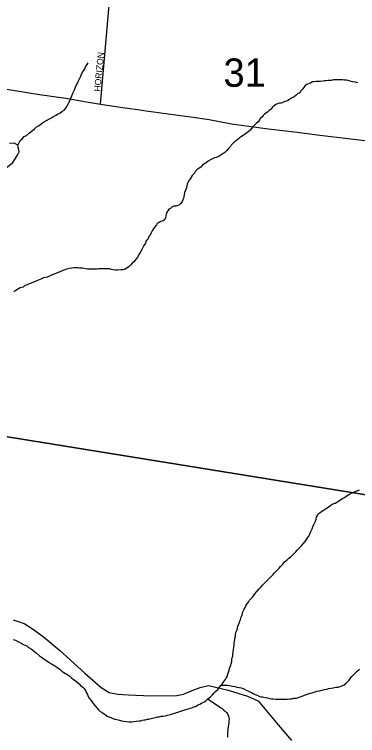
# Model space of a CAD drawing. Extents: x 0 to 1064, y 0 to 440.
# Drawn here: x 258.66 to 266.76, y 347.01 to 364.03 of the extents above; entities that cross this region are included whole.
import ezdxf

# ---------------------------------------------------------------- set-up
doc = ezdxf.new("R2010")
doc.units = 0
for name, color, linetype in [('GM_X_County_Road', 7, 'Continuous'), ('GM_X_Minor_River', 7, 'Continuous'), ('GM_X_Section', 7, 'Continuous'), ('GM_X_Section_Text', 7, 'Continuous'), ('GM_X_State_Route', 7, 'Continuous'), ('GM_X_Township_Subdivision', 7, 'Continuous'), ('GM_X_Township_Subdivision_Text', 7, 'Continuous')]:
    doc.layers.add(name, color=color, linetype=linetype)

msp = doc.modelspace()

# ---------------------------------------------------------------- linework, layer by layer
at = {"layer": 'GM_X_County_Road'}
msp.add_lwpolyline([(258.628, 349.74), (258.889, 349.656), (259.087, 349.526), (259.338, 349.346), (259.721, 349.02), (260.325, 348.48), (260.71, 348.139), (260.898, 348.025), (261.099, 347.982), (261.35, 347.966), (261.876, 347.946), (262.496, 347.954), (262.653, 347.986), (262.857, 348.068), (263.041, 348.143), (263.245, 348.186), (263.705, 348.076), (264.164, 347.939), (264.411, 347.825), (264.882, 347.256), (265.204, 346.891)], dxfattribs=at)
at = {"layer": 'GM_X_Minor_River'}
for points in [[(258.737, 360.949), (258.799, 361.053), (258.842, 361.095), (258.892, 361.148), (258.942, 361.178), (259.016, 361.237), (259.085, 361.296), (259.134, 361.331), (259.184, 361.378), (259.24, 361.413), (259.283, 361.443), (259.326, 361.472), (259.37, 361.501), (259.419, 361.531), (259.487, 361.571), (259.536, 361.595), (259.579, 361.624), (259.635, 361.653), (259.678, 361.676), (259.734, 361.705), (259.777, 361.741), (259.833, 361.776), (259.876, 361.823), (259.902, 361.871), (259.934, 361.931), (259.959, 361.973), (259.973, 362.016), (259.992, 362.058), (260.011, 362.112), (260.037, 362.172), (260.076, 362.256), (260.095, 362.298), (260.115, 362.353), (260.147, 362.407), (260.166, 362.449), (260.192, 362.509), (260.217, 362.557), (260.237, 362.599), (260.262, 362.653), (260.288, 362.701), (260.32, 362.749), (260.339, 362.797), (260.377, 362.851), (260.402, 362.893)], [(266.769, 362.417), (266.708, 362.43), (266.641, 362.438), (266.587, 362.458), (266.539, 362.471), (266.503, 362.478), (266.448, 362.479), (266.405, 362.487), (266.363, 362.488), (266.308, 362.489), (266.241, 362.491), (266.193, 362.486), (266.138, 362.475), (266.065, 362.471), (266.022, 362.466), (265.973, 362.461), (265.937, 362.456), (265.888, 362.451), (265.827, 362.452), (265.784, 362.447), (265.729, 362.443), (265.693, 362.438), (265.656, 362.42), (265.601, 362.397), (265.564, 362.38), (265.52, 362.351), (265.489, 362.309), (265.457, 362.267), (265.414, 362.22), (265.394, 362.184), (265.345, 362.154), (265.302, 362.119), (265.264, 362.089), (265.203, 362.054), (265.153, 362.025), (265.116, 362.002), (265.079, 361.985), (265.043, 361.973), (264.993, 361.956), (264.957, 361.939), (264.914, 361.934), (264.871, 361.923), (264.834, 361.906), (264.797, 361.882), (264.747, 361.835), (264.722, 361.799), (264.672, 361.764), (264.635, 361.728), (264.573, 361.687), (264.529, 361.646), (264.498, 361.61), (264.461, 361.574), (264.442, 361.538), (264.41, 361.496), (264.367, 361.455), (264.329, 361.419), (264.298, 361.384), (264.254, 361.342), (264.223, 361.3), (264.179, 361.259), (264.142, 361.229), (264.105, 361.206), (264.061, 361.177), (264.024, 361.147), (263.975, 361.118), (263.938, 361.089), (263.9, 361.059), (263.857, 361.024), (263.813, 360.988), (263.776, 360.947), (263.757, 360.911), (263.707, 360.863), (263.663, 360.816), (263.626, 360.774), (263.582, 360.739), (263.533, 360.709), (263.496, 360.686), (263.428, 360.657)], [(258.203, 360.706), (258.257, 360.674), (258.31, 360.57), (258.337, 360.441), (258.359, 360.35), (258.433, 360.39), (258.532, 360.467), (258.625, 360.538), (258.732, 360.706), (258.77, 360.791), (258.737, 360.949), (258.653, 360.994), (258.544, 360.984)], [(263.428, 360.657), (263.385, 360.646), (263.348, 360.635), (263.287, 360.6), (263.231, 360.565), (263.188, 360.53), (263.151, 360.512), (263.101, 360.477), (263.057, 360.423), (263.02, 360.406), (262.977, 360.371), (262.933, 360.335), (262.908, 360.287), (262.858, 360.228), (262.807, 360.15), (262.769, 360.096), (262.737, 360.024), (262.723, 359.939), (262.697, 359.885), (262.677, 359.831), (262.67, 359.776), (262.656, 359.728), (262.649, 359.691), (262.636, 359.655), (262.617, 359.619), (262.591, 359.565), (262.554, 359.536), (262.517, 359.518), (262.468, 359.507), (262.42, 359.503), (262.377, 359.485), (262.345, 359.45), (262.308, 359.438), (262.283, 359.396), (262.258, 359.361), (262.238, 359.312), (262.231, 359.276), (262.224, 359.228), (262.211, 359.191), (262.168, 359.162), (262.119, 359.145), (262.075, 359.122), (262.026, 359.099), (262.013, 359.063), (261.963, 359.009), (261.944, 358.973), (261.912, 358.925), (261.887, 358.877), (261.861, 358.823), (261.83, 358.787), (261.81, 358.721), (261.772, 358.685), (261.753, 358.631), (261.715, 358.577), (261.67, 358.481), (261.625, 358.409), (261.6, 358.367), (261.574, 358.313), (261.537, 358.266), (261.511, 358.23), (261.48, 358.194), (261.443, 358.158), (261.405, 358.117), (261.362, 358.075), (261.3, 358.034), (261.257, 358.011), (261.22, 358.006), (261.171, 358.001), (261.104, 357.997), (261.043, 357.998), (260.989, 358.006), (260.946, 358.013), (260.91, 358.026), (260.874, 358.027), (260.807, 358.028), (260.758, 358.03), (260.698, 358.025), (260.655, 358.026), (260.612, 358.021), (260.576, 358.016), (260.527, 358.017), (260.478, 358.018), (260.436, 358.019), (260.387, 358.021), (260.339, 358.028), (260.266, 358.042), (260.23, 358.043), (260.193, 358.044), (260.157, 358.051), (260.096, 358.046), (260.06, 358.047), (260.011, 358.042), (259.95, 358.032), (259.889, 358.015), (259.846, 358.004), (259.79, 357.981), (259.753, 357.964), (259.692, 357.941), (259.655, 357.923), (259.6, 357.901), (259.551, 357.883)], [(259.551, 357.883), (259.502, 357.86), (259.434, 357.832), (259.397, 357.82), (259.348, 357.81), (259.287, 357.781), (259.201, 357.752), (259.152, 357.729), (259.053, 357.689), (259.004, 357.672), (258.961, 357.649), (258.906, 357.632), (258.868, 357.596), (258.795, 357.574), (258.758, 357.551), (258.69, 357.516), (258.647, 357.486)], [(263.815, 348.914), (263.823, 348.981), (263.83, 349.036), (263.838, 349.084), (263.845, 349.145), (263.846, 349.187), (263.853, 349.224), (263.86, 349.266), (263.861, 349.302), (263.875, 349.351), (263.882, 349.393), (263.889, 349.436), (263.902, 349.472), (263.922, 349.532), (263.936, 349.599), (263.962, 349.653), (263.975, 349.695), (263.994, 349.737), (264.008, 349.785), (264.021, 349.821), (264.034, 349.858), (264.054, 349.924), (264.073, 349.972), (264.099, 350.014), (264.124, 350.068), (264.15, 350.11), (264.187, 350.158), (264.213, 350.2), (264.244, 350.236), (264.288, 350.283), (264.338, 350.349), (264.388, 350.414), (264.439, 350.474), (264.482, 350.515), (264.514, 350.557), (264.557, 350.599), (264.595, 350.634), (264.632, 350.676), (264.67, 350.711), (264.713, 350.753), (264.77, 350.812), (264.801, 350.848), (264.838, 350.884), (264.876, 350.925), (264.907, 350.961), (264.938, 350.997), (264.995, 351.056), (265.039, 351.11), (265.088, 351.151), (265.138, 351.192), (265.175, 351.222), (265.219, 351.257), (265.256, 351.299), (265.306, 351.346), (265.337, 351.382), (265.369, 351.418), (265.425, 351.477), (265.475, 351.53), (265.525, 351.59), (265.551, 351.638), (265.582, 351.674), (265.607, 351.716), (265.633, 351.758), (265.659, 351.824), (265.685, 351.89), (265.704, 351.938), (265.73, 351.992), (265.749, 352.034), (265.769, 352.071), (265.782, 352.113), (265.789, 352.161), (265.814, 352.203), (265.834, 352.239), (265.877, 352.275), (265.914, 352.304), (265.957, 352.327), (266.001, 352.357), (266.069, 352.397), (266.131, 352.445), (266.18, 352.474), (266.229, 352.497), (266.273, 352.52), (266.316, 352.549), (266.359, 352.573), (266.409, 352.608), (266.452, 352.631), (266.489, 352.655), (266.551, 352.696), (266.588, 352.713), (266.655, 352.748), (266.705, 352.771), (266.754, 352.788), (266.803, 352.805)], [(258.631, 349.276), (258.686, 349.256), (258.74, 349.224), (258.788, 349.205), (258.824, 349.186), (258.866, 349.16), (258.908, 349.141), (258.95, 349.122), (258.986, 349.097), (259.04, 349.065), (259.087, 349.027), (259.141, 348.983), (259.183, 348.952), (259.254, 348.889), (259.296, 348.858), (259.332, 348.832), (259.385, 348.795), (259.421, 348.769), (259.481, 348.731), (259.535, 348.7), (259.571, 348.68), (259.613, 348.649), (259.661, 348.623), (259.696, 348.598), (259.732, 348.573), (259.78, 348.529)], [(259.78, 348.529), (259.828, 348.498), (259.864, 348.472), (259.9, 348.453), (259.965, 348.409), (260.001, 348.378), (260.055, 348.334), (260.09, 348.309), (260.144, 348.265), (260.186, 348.227), (260.221, 348.19), (260.275, 348.152), (260.304, 348.115), (260.334, 348.071), (260.357, 348.028), (260.38, 347.991), (260.391, 347.954), (260.42, 347.899), (260.474, 347.837), (260.52, 347.763), (260.568, 347.707), (260.597, 347.669), (260.644, 347.613), (260.686, 347.576), (260.722, 347.557), (260.764, 347.531), (260.8, 347.506), (260.847, 347.468), (260.901, 347.443), (260.937, 347.43), (260.986, 347.41), (261.028, 347.397), (261.076, 347.384), (261.137, 347.37), (261.185, 347.357), (261.245, 347.343), (261.306, 347.341), (261.367, 347.334), (261.421, 347.332), (261.476, 347.337), (261.537, 347.348), (261.604, 347.352), (261.641, 347.357), (261.684, 347.368), (261.72, 347.374), (261.757, 347.379), (261.794, 347.39), (261.83, 347.395), (261.885, 347.406), (261.953, 347.422), (261.996, 347.434), (262.038, 347.445), (262.075, 347.45), (262.124, 347.461), (262.173, 347.466), (262.228, 347.476), (262.277, 347.487), (262.344, 347.504), (262.393, 347.521), (262.448, 347.538), (262.491, 347.549), (262.54, 347.566), (262.589, 347.583), (262.638, 347.6), (262.681, 347.611), (262.73, 347.628), (262.773, 347.639), (262.81, 347.65), (262.847, 347.661), (262.896, 347.685), (262.933, 347.696), (262.994, 347.731), (263.037, 347.748), (263.074, 347.771), (263.148, 347.806), (263.185, 347.835), (263.229, 347.877), (263.285, 347.924), (263.335, 347.972), (263.366, 348.007), (263.41, 348.049), (263.46, 348.096), (263.504, 348.15), (263.529, 348.186), (263.56, 348.221), (263.604, 348.281), (263.642, 348.329), (263.661, 348.365), (263.68, 348.401), (263.7, 348.455), (263.713, 348.503), (263.726, 348.539), (263.74, 348.594), (263.753, 348.63), (263.766, 348.666), (263.773, 348.703), (263.793, 348.757), (263.794, 348.799), (263.801, 348.842), (263.814, 348.878), (263.815, 348.914)], [(263.529, 348.186), (263.541, 348.191), (263.578, 348.197), (263.614, 348.196), (263.651, 348.195), (263.693, 348.194), (263.736, 348.187), (263.772, 348.18), (263.808, 348.173), (263.863, 348.165), (263.917, 348.152), (263.966, 348.144), (264.014, 348.131), (264.074, 348.111), (264.134, 348.079), (264.17, 348.06), (264.218, 348.041), (264.254, 348.021), (264.296, 347.996), (264.344, 347.977), (264.393, 347.957), (264.447, 347.931), (264.483, 347.924), (264.519, 347.917), (264.58, 347.904), (264.64, 347.896), (264.682, 347.883), (264.725, 347.876), (264.767, 347.875), (264.828, 347.867), (264.895, 347.865), (264.943, 347.864), (264.992, 347.863), (265.041, 347.868), (265.096, 347.866), (265.163, 347.871), (265.205, 347.876), (265.254, 347.887), (265.315, 347.891), (265.383, 347.914), (265.456, 347.936), (265.511, 347.959), (265.567, 347.982), (265.646, 348.011), (265.714, 348.027), (265.757, 348.038), (265.8, 348.056), (265.861, 348.066), (265.916, 348.077), (265.977, 348.094), (266.032, 348.104), (266.075, 348.116), (266.136, 348.126), (266.185, 348.131), (266.252, 348.148), (266.301, 348.152), (266.35, 348.163), (266.399, 348.18), (266.442, 348.204), (266.492, 348.245), (266.529, 348.28), (266.566, 348.316), (266.592, 348.358), (266.623, 348.4), (266.66, 348.429), (266.692, 348.471), (266.748, 348.53), (266.804, 348.578)], [(263.229, 347.877), (263.36, 347.782), (263.396, 347.757), (263.432, 347.732), (263.468, 347.707), (263.51, 347.675), (263.564, 347.643), (263.599, 347.612), (263.635, 347.581), (263.671, 347.543), (263.694, 347.506), (263.717, 347.463), (263.722, 347.427), (263.727, 347.39), (263.72, 347.348), (263.719, 347.305), (263.712, 347.263), (263.705, 347.214), (263.697, 347.172), (263.696, 347.129), (263.689, 347.081), (263.688, 347.032), (263.686, 346.971)]]:
    msp.add_lwpolyline(points, dxfattribs=at)
at = {"layer": 'GM_X_Section'}
for points in [[(256.378, 370.759), (273.003, 368.703), (271.58, 351.945), (255.034, 354.618)], [(255.034, 354.618), (271.58, 351.945), (270.211, 334.756), (253.585, 338.375)]]:
    msp.add_lwpolyline(points, close=True, dxfattribs=at)
at = {"layer": 'GM_X_State_Route'}
for points in [[(252.846, 363.463), (253.068, 363.406), (253.694, 363.228), (254.325, 363.049), (254.804, 362.927), (255.261, 362.814), (255.809, 362.697), (256.574, 362.566), (257.427, 362.442), (258.099, 362.334), (258.619, 362.247), (258.959, 362.191)], [(258.959, 362.191), (259.254, 362.143), (259.873, 362.052), (260.36, 361.969), (260.692, 361.916), (261.009, 361.868), (261.333, 361.822), (261.574, 361.788), (261.718, 361.768), (262.29, 361.688), (262.825, 361.618), (263.256, 361.553), (263.785, 361.447), (264.013, 361.418)], [(264.013, 361.418), (264.191, 361.396), (264.647, 361.335)], [(264.647, 361.335), (264.724, 361.324), (265.275, 361.258), (265.869, 361.179), (266.408, 361.119), (267.002, 361.052), (267.481, 360.993), (268.159, 360.912), (268.923, 360.824), (269.404, 360.831), (270.232, 360.769), (270.531, 360.743)]]:
    msp.add_lwpolyline(points, dxfattribs=at)
at = {"layer": 'GM_X_Township_Subdivision'}
msp.add_lwpolyline([(260.692, 361.916), (261.065, 366.142), (261.104, 366.686), (261.074, 366.973), (261.006, 367.202), (260.863, 367.443), (260.667, 367.643), (260.479, 367.766), (260.255, 367.864), (260.05, 367.916), (259.541, 367.957)], dxfattribs=at)

# ---------------------------------------------------------------- texts
at = {"layer": 'GM_X_Section_Text'}
msp.add_text('31', height=0.6697, rotation=0, dxfattribs=at).set_placement((263.596, 362.324))
at = {"layer": 'GM_X_Township_Subdivision_Text'}
msp.add_text('HORIZON', height=0.1515, rotation=84.3824, dxfattribs=at).set_placement((260.688, 362.206))

doc.saveas('drawing.dxf')
